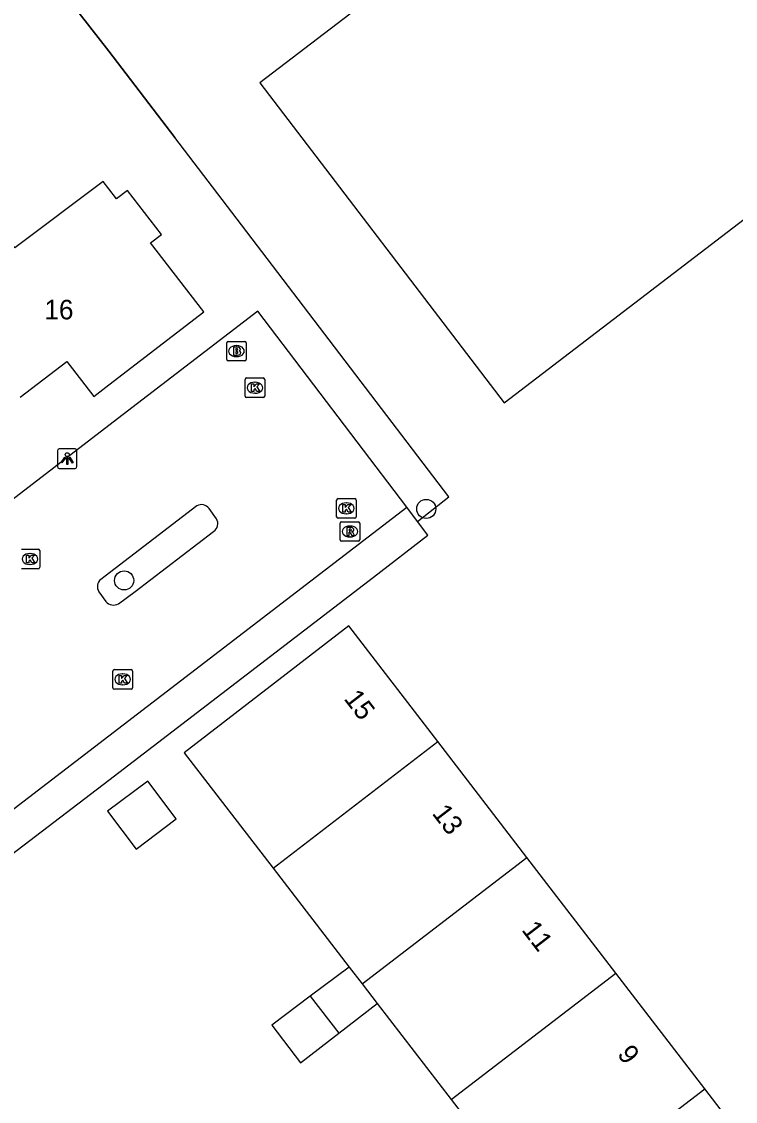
# Model space of a CAD drawing. Extents: x 159353 to 160616, y 385893 to 387321.
# Drawn here: x 159995.5 to 160032, y 386610 to 386665.3 of the extents above; entities that cross this region are included whole.
import ezdxf

# ---------------------------------------------------------------- set-up
doc = ezdxf.new("R2010")
doc.units = 0
for name, color, linetype in [('IMGEO_Boom', 7, 'Continuous'), ('IMGEO_Brandkraan', 7, 'Continuous'), ('IMGEO_Erf', 7, 'Continuous'), ('IMGEO_Hek', 7, 'Continuous'), ('IMGEO_Kolk', 7, 'Continuous'), ('IMGEO_Lichtpunt', 7, 'Continuous'), ('IMGEO_Pand', 7, 'Continuous'), ('IMGEO_Pand_nummerreeks', 7, 'Continuous'), ('IMGEO_Rijbaan_lokaal_open', 7, 'Continuous'), ('IMGEO_Rioolput', 7, 'Continuous'), ('IMGEO_Voetpad_open', 7, 'Continuous')]:
    doc.layers.add(name, color=color, linetype=linetype)

msp = doc.modelspace()

# ---------------------------------------------------------------- linework, layer by layer
at = {"layer": 'IMGEO_Boom'}
for centre in [(160016.23, 386640.341), (160000.784, 386636.686)]:
    msp.add_circle(centre, 0.489, dxfattribs=at)
at = {"layer": 'IMGEO_Brandkraan'}
for p, q in [((160006.026, 386647.983), (160006.026, 386648.835)), ((160006.101, 386648.909), (160006.953, 386648.909)), ((160006.514, 386648.689), (160006.539, 386648.689)), ((160007.027, 386648.835), (160007.027, 386647.983)), ((160006.953, 386647.909), (160006.101, 386647.909)), ((160006.537, 386648.129), (160006.512, 386648.129))]:
    msp.add_line(p, q, dxfattribs=at)
for points in [[(160006.026, 386647.983), (160006.026, 386648.835)], [(160006.101, 386648.909), (160006.953, 386648.909)], [(160006.374, 386648.609), (160006.374, 386648.209), (160006.587, 386648.209)], [(160006.605, 386648.609), (160006.374, 386648.609)], [(160006.553, 386648.528), (160006.499, 386648.528), (160006.499, 386648.452)], [(160006.499, 386648.452), (160006.552, 386648.452)], [(160006.561, 386648.376), (160006.499, 386648.376), (160006.499, 386648.295)], [(160007.027, 386648.835), (160007.027, 386647.983)], [(160006.953, 386647.909), (160006.101, 386647.909)], [(160006.499, 386648.295), (160006.561, 386648.295)]]:
    msp.add_lwpolyline(points, dxfattribs=at)
for centre, radius, start, end in [((160006.103, 386648.833), 0.0765, 91.552, 178.448), ((160006.103, 386648.833), 0.0765, 91.552, 178.448), ((160006.554, 386648.49), 0.0379, 267.8285, 90.9355), ((160006.562, 386648.335), 0.0404, 269.8759, 90.5077), ((160006.609, 386648.464), 0.145, 59.4692, 91.5367), ((160006.634, 386648.511), 0.0922, 285.5137, 58.1501), ((160006.639, 386648.319), 0.105, 301.3115, 78.989), ((160006.951, 386648.833), 0.0765, 1.552, 88.448), ((160006.951, 386648.833), 0.0765, 1.552, 88.448), ((160006.103, 386647.985), 0.0765, 181.552, 268.448), ((160006.103, 386647.985), 0.0765, 181.552, 268.448), ((160006.593, 386648.46), 0.251, 268.6676, 293.5347), ((160006.951, 386647.985), 0.0765, 271.552, 358.448), ((160006.951, 386647.985), 0.0765, 271.552, 358.448)]:
    msp.add_arc(centre, radius, start, end, dxfattribs=at)
for centre, major_axis, ratio, start_param, end_param in [((160006.513, 386648.409), (-0.387, 0.002), 0.722429, 4.712389, 7.853982), ((160006.538, 386648.409), (-0.39, 0.002), 0.717154, 1.570796, 4.712389)]:
    msp.add_ellipse(centre, major_axis=major_axis, ratio=ratio, start_param=start_param, end_param=end_param, dxfattribs=at)
at = {"layer": 'IMGEO_Erf'}
msp.add_lwpolyline([(160015.782, 386639.699), (160017.39, 386640.963), (160006.78, 386654.871), (160003.382, 386659.325), (160000, 386663.753), (159989.185, 386677.602)], dxfattribs=at)
at = {"layer": 'IMGEO_Hek'}
for points in [[(159989.185, 386677.602), (160000, 386663.753), (160003.382, 386659.325)], [(160017.39, 386640.963), (160006.78, 386654.871)]]:
    msp.add_lwpolyline(points, dxfattribs=at)
at = {"layer": 'IMGEO_Kolk'}
for p, q in [((160006.971, 386646.112), (160006.971, 386646.964)), ((160007.046, 386647.038), (160007.898, 386647.038)), ((160007.459, 386646.818), (160007.484, 386646.818)), ((160007.972, 386646.964), (160007.972, 386646.112)), ((160007.482, 386646.258), (160007.457, 386646.258)), ((160007.898, 386646.038), (160007.046, 386646.038)), ((160011.645, 386639.944), (160011.645, 386640.796)), ((160011.72, 386640.87), (160012.572, 386640.87)), ((160012.133, 386640.65), (160012.158, 386640.65)), ((160012.646, 386640.796), (160012.646, 386639.944)), ((160012.156, 386640.09), (160012.131, 386640.09)), ((160012.572, 386639.87), (160011.72, 386639.87)), ((159995.541, 386638.281), (159996.393, 386638.281)), ((159995.954, 386638.061), (159995.979, 386638.061)), ((159996.467, 386638.207), (159996.467, 386637.355)), ((159995.977, 386637.501), (159995.952, 386637.501)), ((159996.393, 386637.281), (159995.541, 386637.281)), ((160000.208, 386631.201), (160000.208, 386632.053)), ((160000.283, 386632.127), (160001.135, 386632.127)), ((160000.696, 386631.907), (160000.721, 386631.907)), ((160001.209, 386632.053), (160001.209, 386631.201)), ((160000.719, 386631.347), (160000.694, 386631.347)), ((160001.135, 386631.127), (160000.283, 386631.127))]:
    msp.add_line(p, q, dxfattribs=at)
for points in [[(160006.971, 386646.112), (160006.971, 386646.964)], [(160007.046, 386647.038), (160007.898, 386647.038)], [(160007.292, 386646.738), (160007.415, 386646.738), (160007.415, 386646.587), (160007.545, 386646.738), (160007.709, 386646.738), (160007.563, 386646.587), (160007.716, 386646.338), (160007.564, 386646.338), (160007.479, 386646.502), (160007.415, 386646.435), (160007.415, 386646.338), (160007.292, 386646.338), (160007.292, 386646.738)], [(160007.972, 386646.964), (160007.972, 386646.112)], [(160007.898, 386646.038), (160007.046, 386646.038)], [(160011.645, 386639.944), (160011.645, 386640.796)], [(160011.72, 386640.87), (160012.572, 386640.87)], [(160012.646, 386640.796), (160012.646, 386639.944)], [(160011.966, 386640.57), (160012.089, 386640.57), (160012.089, 386640.419), (160012.219, 386640.57), (160012.383, 386640.57), (160012.237, 386640.419), (160012.39, 386640.17), (160012.238, 386640.17), (160012.153, 386640.334), (160012.089, 386640.267), (160012.089, 386640.17), (160011.966, 386640.17), (160011.966, 386640.57)], [(160012.572, 386639.87), (160011.72, 386639.87)], [(159995.541, 386638.281), (159996.393, 386638.281)], [(159995.787, 386637.981), (159995.91, 386637.981), (159995.91, 386637.83), (159996.04, 386637.981), (159996.204, 386637.981), (159996.058, 386637.83), (159996.211, 386637.581), (159996.059, 386637.581), (159995.974, 386637.745), (159995.91, 386637.678), (159995.91, 386637.581), (159995.787, 386637.581), (159995.787, 386637.981)], [(159996.467, 386638.207), (159996.467, 386637.355)], [(159996.393, 386637.281), (159995.541, 386637.281)], [(160000.208, 386631.201), (160000.208, 386632.053)], [(160000.283, 386632.127), (160001.135, 386632.127)], [(160000.529, 386631.827), (160000.652, 386631.827), (160000.652, 386631.676), (160000.782, 386631.827), (160000.946, 386631.827), (160000.8, 386631.676), (160000.953, 386631.427), (160000.801, 386631.427), (160000.716, 386631.591), (160000.652, 386631.524), (160000.652, 386631.427), (160000.529, 386631.427), (160000.529, 386631.827)], [(160001.209, 386632.053), (160001.209, 386631.201)], [(160001.135, 386631.127), (160000.283, 386631.127)]]:
    msp.add_lwpolyline(points, dxfattribs=at)
for centre, start, end in [((160007.048, 386646.962), 91.552, 178.448), ((160007.048, 386646.962), 91.552, 178.448), ((160007.896, 386646.962), 1.552, 88.448), ((160007.896, 386646.962), 1.552, 88.448), ((160007.048, 386646.114), 181.552, 268.448), ((160007.048, 386646.114), 181.552, 268.448), ((160007.896, 386646.114), 271.552, 358.448), ((160007.896, 386646.114), 271.552, 358.448), ((160011.722, 386640.794), 91.552, 178.448), ((160011.722, 386640.794), 91.552, 178.448), ((160012.57, 386640.794), 1.552, 88.448), ((160012.57, 386640.794), 1.552, 88.448), ((160011.722, 386639.946), 181.552, 268.448), ((160011.722, 386639.946), 181.552, 268.448), ((160012.57, 386639.946), 271.552, 358.448), ((160012.57, 386639.946), 271.552, 358.448), ((159996.391, 386638.205), 1.552, 88.448), ((159996.391, 386638.205), 1.552, 88.448), ((159996.391, 386637.357), 271.552, 358.448), ((159996.391, 386637.357), 271.552, 358.448), ((160000.285, 386632.051), 91.552, 178.448), ((160000.285, 386632.051), 91.552, 178.448), ((160001.133, 386632.051), 1.552, 88.448), ((160001.133, 386632.051), 1.552, 88.448), ((160000.285, 386631.203), 181.552, 268.448), ((160000.285, 386631.203), 181.552, 268.448), ((160001.133, 386631.203), 271.552, 358.448), ((160001.133, 386631.203), 271.552, 358.448)]:
    msp.add_arc(centre, 0.0765, start, end, dxfattribs=at)
for centre, major_axis, ratio, start_param, end_param in [((160007.458, 386646.538), (-0.387, 0.002), 0.722429, 4.712389, 7.853982), ((160007.483, 386646.538), (-0.39, 0.002), 0.717154, 1.570796, 4.712389), ((160012.132, 386640.37), (-0.387, 0.002), 0.722429, 4.712389, 7.853982), ((160012.157, 386640.37), (-0.39, 0.002), 0.717154, 1.570796, 4.712389), ((159995.953, 386637.781), (-0.387, 0.002), 0.722429, 4.712389, 7.853982), ((159995.978, 386637.781), (-0.39, 0.002), 0.717154, 1.570796, 4.712389), ((160000.695, 386631.627), (-0.387, 0.002), 0.722429, 4.712389, 7.853982), ((160000.72, 386631.627), (-0.39, 0.002), 0.717154, 1.570796, 4.712389)]:
    msp.add_ellipse(centre, major_axis=major_axis, ratio=ratio, start_param=start_param, end_param=end_param, dxfattribs=at)
at = {"layer": 'IMGEO_Lichtpunt'}
for p, q in [((159998.277, 386643.411), (159997.469, 386643.411)), ((159998.277, 386643.411), (159997.469, 386643.411)), ((159997.375, 386643.316), (159997.375, 386642.509)), ((159997.375, 386643.316), (159997.375, 386642.509)), ((159998.371, 386642.509), (159998.371, 386643.316)), ((159998.371, 386642.509), (159998.371, 386643.316)), ((159997.469, 386642.415), (159998.277, 386642.415)), ((159997.469, 386642.415), (159998.277, 386642.415))]:
    msp.add_line(p, q, dxfattribs=at)
for points in [[(159997.749, 386642.98), (159997.788, 386642.952), (159997.6, 386642.69), (159997.562, 386642.717), (159997.749, 386642.98)], [(159997.851, 386642.932), (159997.898, 386642.932), (159997.898, 386642.61), (159997.851, 386642.61), (159997.851, 386642.932)], [(159997.961, 386642.952), (159997.999, 386642.979), (159998.186, 386642.717), (159998.147, 386642.689), (159997.961, 386642.952)]]:
    msp.add_lwpolyline(points, dxfattribs=at)
msp.add_circle((159997.874, 386643.114), 0.0994, dxfattribs=at)
for centre, start, end in [((159997.469, 386643.316), 90, 180), ((159997.469, 386643.316), 90, 180), ((159998.277, 386643.316), 0, 90), ((159998.277, 386643.316), 0, 90), ((159997.469, 386642.509), 180, 270), ((159997.469, 386642.509), 180, 270), ((159998.277, 386642.509), 270, 0), ((159998.277, 386642.509), 270, 360)]:
    msp.add_arc(centre, 0.0946, start, end, dxfattribs=at)
at = {"layer": 'IMGEO_Pand'}
for points in [[(160063.105, 386675.496), (160062.377, 386674.949), (160058.387, 386680.175), (160051.478, 386689.222), (160052.83, 386690.214), (160040.076, 386706.907), (160039.456, 386707.709), (160022.996, 386695.106), (160033.286, 386681.659), (160033.833, 386680.943), (160028.331, 386676.738), (160027.784, 386677.453), (160007.728, 386662.124), (160020.206, 386645.767), (160040.26, 386661.103), (160039.721, 386661.808), (160045.473, 386666.189), (160047.482, 386663.552), (160046.759, 386663.001), (160059.737, 386646.066), (160076.073, 386658.525), (160063.105, 386675.496)], [(159995.47, 386646.055), (159997.85, 386647.883), (159999.227, 386646.09), (160000, 386646.684), (160004.85, 386650.41), (160002.133, 386653.94), (160002.697, 386654.374), (160000.963, 386656.627), (160000.4, 386656.194), (160000, 386656.713), (159999.71, 386657.09), (159995.19, 386653.694), (159991.866, 386658.021), (159991.779, 386658.135)], [(160016.821, 386628.442), (160012.272, 386634.359), (160003.857, 386627.864), (160008.398, 386621.967)], [(160008.398, 386621.967), (160016.821, 386628.442)], [(160021.369, 386622.525), (160016.821, 386628.442)], [(160003.443, 386624.502), (160001.99, 386626.418), (159999.939, 386624.888), (160001.393, 386622.952), (160003.443, 386624.502)], [(160012.951, 386616.054), (160021.369, 386622.525)], [(160025.918, 386616.608), (160021.369, 386622.525)], [(160008.398, 386621.967), (160012.288, 386616.915)], [(160012.288, 386616.915), (160010.301, 386615.421)], [(160012.288, 386616.915), (160012.951, 386616.054)], [(160017.505, 386610.141), (160025.918, 386616.608)], [(160030.466, 386610.691), (160025.918, 386616.608)], [(160012.951, 386616.054), (160013.718, 386615.058)], [(160010.301, 386615.421), (160008.329, 386613.938), (160009.809, 386612.019), (160011.764, 386613.539)], [(160010.301, 386615.421), (160011.764, 386613.539)], [(160011.764, 386613.539), (160013.718, 386615.058)], [(160013.718, 386615.058), (160017.505, 386610.141)], [(160022.058, 386604.228), (160030.466, 386610.691)], [(160022.679, 386603.421), (160026.596, 386598.335), (160035.015, 386604.774), (160030.466, 386610.691)], [(160017.505, 386610.141), (160021.239, 386605.291)]]:
    msp.add_lwpolyline(points, dxfattribs=at)
at = {"layer": 'IMGEO_Rijbaan_lokaal_open'}
for points in [[(160015.231, 386640.426), (160007.623, 386650.457), (160000, 386644.604), (159991.763, 386638.279), (159993.835, 386631.612), (159979.779, 386620.834), (159976.527, 386621.358), (159958.24, 386607.374)], [(159972.409, 386607.573), (160000, 386628.741), (160015.231, 386640.426)], [(160004.5, 386640.506), (159999.592, 386636.737)], [(160005.506, 386639.841), (160005.124, 386640.364)], [(160001.339, 386636.112), (160005.358, 386639.189)], [(159999.488, 386636.104), (159999.855, 386635.612)], [(160000.497, 386635.488), (160001.339, 386636.112)]]:
    msp.add_lwpolyline(points, dxfattribs=at)
for centre, radius, start, end in [((160004.728, 386640.067), 0.495, 36.9166, 117.4431), ((160005.097, 386639.591), 0.479, 302.9611, 31.4607), ((159999.913, 386636.359), 0.496, 130.3381, 211.0016), ((160000.252, 386635.943), 0.517, 219.8566, 298.2796)]:
    msp.add_arc(centre, radius, start, end, dxfattribs=at)
at = {"layer": 'IMGEO_Rioolput'}
for p, q in [((160011.829, 386638.762), (160011.829, 386639.614)), ((160011.904, 386639.688), (160012.756, 386639.688)), ((160012.83, 386639.614), (160012.83, 386638.762)), ((160012.317, 386639.468), (160012.342, 386639.468)), ((160012.756, 386638.688), (160011.904, 386638.688)), ((160012.34, 386638.908), (160012.315, 386638.908))]:
    msp.add_line(p, q, dxfattribs=at)
for points in [[(160011.829, 386638.762), (160011.829, 386639.614)], [(160011.904, 386639.688), (160012.756, 386639.688)], [(160012.83, 386639.614), (160012.83, 386638.762)], [(160012.418, 386639.386), (160012.166, 386639.388), (160012.166, 386638.988)], [(160012.166, 386638.988), (160012.29, 386638.988), (160012.29, 386639.15), (160012.301, 386639.15)], [(160012.344, 386639.307), (160012.29, 386639.307), (160012.29, 386639.226)], [(160012.29, 386639.226), (160012.342, 386639.226)], [(160012.348, 386639.121), (160012.419, 386638.988), (160012.559, 386638.988), (160012.494, 386639.114)], [(160012.756, 386638.688), (160011.904, 386638.688)]]:
    msp.add_lwpolyline(points, dxfattribs=at)
for centre, radius, start, end in [((160011.906, 386639.612), 0.0765, 91.552, 178.448), ((160011.906, 386639.612), 0.0765, 91.552, 178.448), ((160012.754, 386639.612), 0.0765, 1.552, 88.448), ((160012.754, 386639.612), 0.0765, 1.552, 88.448), ((160012.3, 386639.097), 0.0533, 26.0293, 88.6989), ((160012.326, 386639.415), 0.19, 274.7715, 282.9687), ((160012.35, 386639.211), 0.0964, 77.0061, 93.1865), ((160012.364, 386639.268), 0.0378, 276.6634, 79.6772), ((160012.417, 386639.276), 0.109, 350.3612, 89.416), ((160012.415, 386639.276), 0.112, 277.5842, 350.9817), ((160012.399, 386639.061), 0.108, 29.5134, 73.7905), ((160011.906, 386638.764), 0.0765, 181.552, 268.448), ((160011.906, 386638.764), 0.0765, 181.552, 268.448), ((160012.754, 386638.764), 0.0765, 271.552, 358.448), ((160012.754, 386638.764), 0.0765, 271.552, 358.448)]:
    msp.add_arc(centre, radius, start, end, dxfattribs=at)
for centre, major_axis, ratio, start_param, end_param in [((160012.316, 386639.188), (-0.387, 0.002), 0.722429, 4.712389, 7.853982), ((160012.341, 386639.188), (-0.39, 0.002), 0.717154, 1.570796, 4.712389)]:
    msp.add_ellipse(centre, major_axis=major_axis, ratio=ratio, start_param=start_param, end_param=end_param, dxfattribs=at)
at = {"layer": 'IMGEO_Voetpad_open'}
for points in [[(160015.782, 386639.699), (160015.231, 386640.426)], [(159973.45, 386606.21), (160000, 386626.477), (160013.533, 386636.86), (160016.316, 386638.995), (160015.782, 386639.699)]]:
    msp.add_lwpolyline(points, dxfattribs=at)

# ---------------------------------------------------------------- texts
at = {"layer": 'IMGEO_Pand_nummerreeks'}
msp.add_text('16', height=1, dxfattribs=at).set_placement((159996.706, 386650.033))
for s, p in [('15', (160011.984, 386630.632)), ('13', (160016.491, 386624.768)), ('11', (160021.073, 386618.808)), ('9', (160025.96, 386612.451))]:
    msp.add_text(s, height=1, rotation=307.5507, dxfattribs=at).set_placement(p)

doc.saveas('drawing.dxf')
